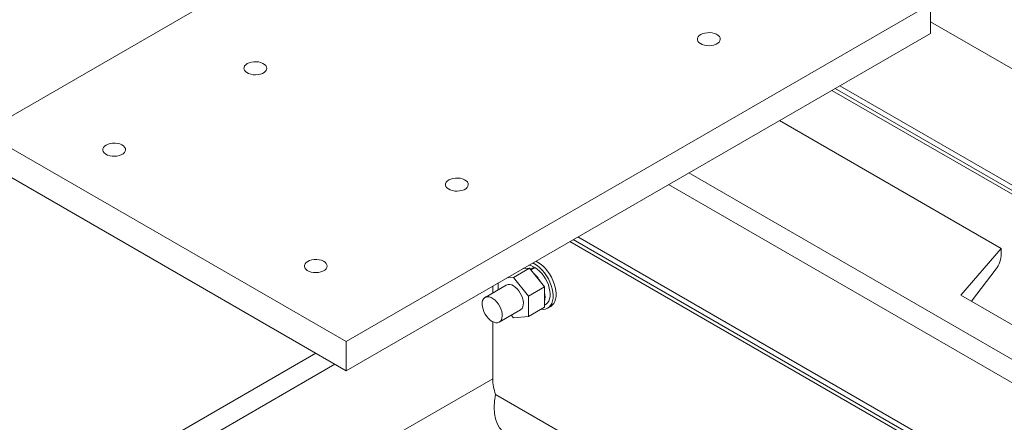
# Model space of a CAD drawing. Header units: millimetres. Extents: x 525 to 29324, y 175 to 20618.
# Tile 582 of 588: x 23702 to 24393, y 17004 to 17287. Entities that reach past the tile are written whole.
import ezdxf

# ---------------------------------------------------------------- set-up
doc = ezdxf.new("R2010")
doc.units = ezdxf.units.MM
doc.linetypes.add('SLD-Continua', pattern=[0])

msp = doc.modelspace()

# ---------------------------------------------------------------- linework, layer by layer
at = {"color": 7, "linetype": 'SLD-Continua', "lineweight": 18, "ltscale": 35}
for p, q in [((24086.3, 17444.55), (23676.18, 17207.85)), ((24086.3, 17444.55), (23676.18, 17207.85)), ((24086.3, 17444.55), (23676.18, 17207.85)), ((24086.3, 17444.55), (23676.18, 17207.85)), ((24086.3, 17444.55), (23676.18, 17207.85)), ((24086.3, 17444.55), (23676.18, 17207.85)), ((24086.3, 17444.55), (23676.18, 17207.85)), ((24086.3, 17444.55), (23676.18, 17207.85)), ((24086.3, 17444.55), (23676.18, 17207.85)), ((23930.74, 17060.94), (24340.86, 17297.64)), ((23930.74, 17060.94), (24340.86, 17297.64)), ((23930.74, 17060.94), (24340.86, 17297.64)), ((23930.74, 17060.94), (24340.86, 17297.64)), ((23930.74, 17060.94), (24340.86, 17297.64)), ((23930.74, 17060.94), (24340.86, 17297.64)), ((23930.74, 17060.94), (24340.86, 17297.64)), ((23930.74, 17060.94), (24340.86, 17297.64)), ((23930.74, 17060.94), (24340.86, 17297.64)), ((24340.86, 17297.64), (24340.86, 17277.22)), ((24340.86, 17297.64), (24340.86, 17277.22)), ((24340.86, 17297.64), (24340.86, 17277.22)), ((24340.86, 17297.64), (24340.86, 17277.22)), ((24340.86, 17297.64), (24340.86, 17277.22)), ((24340.86, 17297.64), (24340.86, 17277.22)), ((24340.86, 17297.64), (24340.86, 17277.22)), ((24340.86, 17297.64), (24340.86, 17277.22)), ((24340.86, 17297.64), (24340.86, 17277.22)), ((26373.78, 16112.09), (24340.86, 17285.38)), ((26373.78, 16112.09), (24340.86, 17285.38)), ((26373.78, 16112.09), (24340.86, 17285.38)), ((26373.78, 16112.09), (24340.86, 17285.38)), ((26373.78, 16112.09), (24340.86, 17285.38)), ((23930.74, 17040.52), (24340.86, 17277.22)), ((23930.74, 17040.52), (24340.86, 17277.22)), ((23930.74, 17040.52), (24340.86, 17277.22)), ((23930.74, 17040.52), (24340.86, 17277.22)), ((23930.74, 17040.52), (24340.86, 17277.22)), ((23930.74, 17040.52), (24340.86, 17277.22)), ((23930.74, 17040.52), (24340.86, 17277.22)), ((23930.74, 17040.52), (24340.86, 17277.22)), ((23930.74, 17040.52), (24340.86, 17277.22)), ((26303.07, 16071.28), (24277.22, 17240.49)), ((26303.07, 16071.28), (24277.22, 17240.49)), ((26303.07, 16071.28), (24277.22, 17240.49)), ((26303.07, 16071.28), (24277.22, 17240.49)), ((26303.07, 16071.28), (24277.22, 17240.49)), ((24271.61, 17237.25), (26297.46, 16068.04)), ((24271.61, 17237.25), (26297.46, 16068.04)), ((24271.61, 17237.25), (26297.46, 16068.04)), ((24271.61, 17237.25), (26297.46, 16068.04)), ((24271.61, 17237.25), (26297.46, 16068.04)), ((26299.81, 16069.4), (24273.95, 17238.61)), ((26299.81, 16069.4), (24273.95, 17238.61)), ((26299.81, 16069.4), (24273.95, 17238.61)), ((26299.81, 16069.4), (24273.95, 17238.61)), ((26299.81, 16069.4), (24273.95, 17238.61)), ((24390.36, 17126.22), (24234.79, 17216)), ((24390.36, 17126.22), (24234.79, 17216)), ((24390.36, 17126.22), (24234.79, 17216)), ((24390.36, 17126.22), (24234.79, 17216)), ((24390.36, 17126.22), (24234.79, 17216)), ((23676.18, 17207.85), (23930.74, 17060.94)), ((23676.18, 17207.85), (23930.74, 17060.94)), ((23676.18, 17207.85), (23930.74, 17060.94)), ((23676.18, 17207.85), (23930.74, 17060.94)), ((23676.18, 17207.85), (23930.74, 17060.94)), ((23676.18, 17207.85), (23930.74, 17060.94)), ((23676.18, 17207.85), (23930.74, 17060.94)), ((23676.18, 17207.85), (23930.74, 17060.94)), ((23676.18, 17207.85), (23930.74, 17060.94)), ((23676.18, 17187.44), (23930.74, 17040.52)), ((23676.18, 17187.44), (23930.74, 17040.52)), ((23676.18, 17187.44), (23930.74, 17040.52)), ((23676.18, 17187.44), (23930.74, 17040.52)), ((23676.18, 17187.44), (23930.74, 17040.52)), ((23676.18, 17187.44), (23930.74, 17040.52)), ((23676.18, 17187.44), (23930.74, 17040.52)), ((23676.18, 17187.44), (23930.74, 17040.52)), ((23676.18, 17187.44), (23930.74, 17040.52)), ((24171.15, 17179.28), (26197, 16010.06)), ((24171.15, 17179.28), (26197, 16010.06)), ((24171.15, 17179.28), (26197, 16010.06)), ((24171.15, 17179.28), (26197, 16010.06)), ((24171.15, 17179.28), (26197, 16010.06)), ((26182.86, 16001.9), (24157.01, 17171.11)), ((26182.86, 16001.9), (24157.01, 17171.11)), ((26182.86, 16001.9), (24157.01, 17171.11)), ((26182.86, 16001.9), (24157.01, 17171.11)), ((26182.86, 16001.9), (24157.01, 17171.11)), ((26182.86, 16001.9), (24157.01, 17171.11)), ((26182.86, 16001.9), (24157.01, 17171.11)), ((26182.86, 16001.9), (24157.01, 17171.11)), ((26182.86, 16001.9), (24157.01, 17171.11)), ((24087.76, 17131.15), (24508.49, 16888.32)), ((24087.76, 17131.15), (24508.49, 16888.32)), ((24087.76, 17131.15), (24508.49, 16888.32)), ((24087.76, 17131.15), (24508.49, 16888.32)), ((24087.76, 17131.15), (24508.49, 16888.32)), ((24087.76, 17131.15), (24508.49, 16888.32)), ((24087.76, 17131.15), (24508.49, 16888.32)), ((24087.76, 17131.15), (24508.49, 16888.32)), ((24087.76, 17131.15), (24508.49, 16888.32)), ((24090.11, 17132.5), (24510.84, 16889.68)), ((24090.11, 17132.5), (24510.84, 16889.68)), ((24090.11, 17132.5), (24510.84, 16889.68)), ((24090.11, 17132.5), (24510.84, 16889.68)), ((24090.11, 17132.5), (24510.84, 16889.68)), ((24090.11, 17132.5), (24510.84, 16889.68)), ((24090.11, 17132.5), (24510.84, 16889.68)), ((24090.11, 17132.5), (24510.84, 16889.68)), ((24090.11, 17132.5), (24510.84, 16889.68)), ((24093.37, 17134.38), (26119.22, 15965.17)), ((24093.37, 17134.38), (26119.22, 15965.17)), ((24093.37, 17134.38), (26119.22, 15965.17)), ((24093.37, 17134.38), (26119.22, 15965.17)), ((24093.37, 17134.38), (26119.22, 15965.17)), ((24093.37, 17134.38), (26119.22, 15965.17)), ((24093.37, 17134.38), (26119.22, 15965.17)), ((24093.37, 17134.38), (26119.22, 15965.17)), ((24093.37, 17134.38), (26119.22, 15965.17)), ((24390.36, 17126.22), (24362.07, 17093.57)), ((24390.36, 17126.22), (24362.07, 17093.57)), ((24390.36, 17126.22), (24362.07, 17093.57)), ((24390.36, 17126.22), (24362.07, 17093.57)), ((24390.36, 17126.22), (24362.07, 17093.57)), ((24390.36, 17122.45), (24390.36, 17126.22)), ((24390.36, 17122.45), (24390.36, 17126.22)), ((24390.36, 17122.45), (24390.36, 17126.22)), ((24390.36, 17122.45), (24390.36, 17126.22)), ((24390.36, 17122.45), (24390.36, 17126.22)), ((24059.43, 17112.55), (24048.12, 17106.02)), ((24059.43, 17112.55), (24048.12, 17106.02)), ((24059.43, 17112.55), (24048.12, 17106.02)), ((24054.83, 17112.14), (24059.43, 17112.55)), ((24054.83, 17112.14), (24059.43, 17112.55)), ((24054.83, 17112.14), (24059.43, 17112.55)), ((24059.43, 17112.55), (24070.04, 17099.36)), ((24059.43, 17112.55), (24070.04, 17099.36)), ((24059.43, 17112.55), (24070.04, 17099.36)), ((24062.68, 17113.26), (24060.07, 17111.75)), ((24062.68, 17113.26), (24060.07, 17111.75)), ((24062.68, 17113.26), (24060.07, 17111.75)), ((24063.25, 17112.94), (24060.43, 17111.31)), ((24063.25, 17112.94), (24060.43, 17111.31)), ((24063.25, 17112.94), (24060.43, 17111.31)), ((24062.68, 17113.26), (24062.68, 17112.61)), ((24062.68, 17113.26), (24062.68, 17112.61)), ((24062.68, 17113.26), (24062.68, 17112.61)), ((24369.41, 17089.34), (24386.89, 17111.94)), ((24369.41, 17089.34), (24386.89, 17111.94)), ((24369.41, 17089.34), (24386.89, 17111.94)), ((24369.41, 17089.34), (24386.89, 17111.94)), ((24369.41, 17089.34), (24386.89, 17111.94)), ((24043.51, 17105.61), (24048.12, 17106.02)), ((24043.51, 17105.61), (24048.12, 17106.02)), ((24043.51, 17105.61), (24048.12, 17106.02)), ((24048.12, 17106.02), (24058.72, 17092.83)), ((24048.12, 17106.02), (24058.72, 17092.83)), ((24048.12, 17106.02), (24058.72, 17092.83)), ((24043.12, 17100.54), (24028.27, 17091.97)), ((24043.12, 17100.54), (24028.27, 17091.97)), ((24043.12, 17100.54), (24028.27, 17091.97)), ((24033.62, 17099.9), (24033.62, 17095.06)), ((24033.62, 17099.9), (24033.62, 17095.06)), ((24033.62, 17099.9), (24033.62, 17095.06)), ((24033.62, 17099.9), (24033.62, 17095.06)), ((24033.62, 17099.9), (24033.62, 17095.06)), ((24033.62, 17099.9), (24033.62, 17095.06)), ((24033.62, 17099.9), (24033.62, 17095.06)), ((24033.62, 17099.9), (24033.62, 17095.06)), ((24033.62, 17099.9), (24033.62, 17095.06)), ((24037.51, 17097.3), (24037.51, 17102.14)), ((24037.51, 17097.3), (24037.51, 17102.14)), ((24037.51, 17097.3), (24037.51, 17102.14)), ((24070.04, 17099.36), (24058.72, 17092.83)), ((24070.04, 17099.36), (24058.72, 17092.83)), ((24070.04, 17099.36), (24058.72, 17092.83)), ((24070.04, 17099.36), (24070.04, 17085.21)), ((24070.04, 17099.36), (24070.04, 17085.21)), ((24070.04, 17099.36), (24070.04, 17085.21)), ((24058.72, 17092.83), (24058.72, 17078.68)), ((24058.72, 17092.83), (24058.72, 17078.68)), ((24058.72, 17092.83), (24058.72, 17078.68)), ((24362.07, 17093.57), (24581.28, 16967.06)), ((24362.07, 17093.57), (24581.28, 16967.06)), ((24362.07, 17093.57), (24581.28, 16967.06)), ((24362.07, 17093.57), (24581.28, 16967.06)), ((24362.07, 17093.57), (24581.28, 16967.06)), ((24038.27, 17074.64), (24053.12, 17083.21)), ((24038.27, 17074.64), (24053.12, 17083.21)), ((24038.27, 17074.64), (24053.12, 17083.21)), ((24070.04, 17085.21), (24058.72, 17078.68)), ((24070.04, 17085.21), (24058.72, 17078.68)), ((24070.04, 17085.21), (24058.72, 17078.68)), ((24070.04, 17086.63), (24070.71, 17087.02)), ((24070.04, 17086.63), (24070.71, 17087.02)), ((24070.04, 17086.63), (24070.71, 17087.02)), ((24072.21, 17084.42), (24074.33, 17085.65)), ((24072.21, 17084.42), (24074.33, 17085.65)), ((24072.21, 17084.42), (24074.33, 17085.65)), ((24033.62, 17074.95), (24033.62, 17034.9)), ((24033.62, 17074.95), (24033.62, 17034.9)), ((24033.62, 17074.95), (24033.62, 17034.9)), ((24033.62, 17074.95), (24033.62, 17034.9)), ((24033.62, 17074.95), (24033.62, 17034.9)), ((24033.62, 17074.95), (24033.62, 17034.9)), ((24033.62, 17074.95), (24033.62, 17034.9)), ((24033.62, 17074.95), (24033.62, 17034.9)), ((24033.62, 17074.95), (24033.62, 17034.9)), ((24048.12, 17077.73), (24046.69, 17079.51)), ((24048.12, 17077.73), (24046.69, 17079.51)), ((24048.12, 17077.73), (24046.69, 17079.51)), ((24058.72, 17078.68), (24048.12, 17077.73)), ((24058.72, 17078.68), (24048.12, 17077.73)), ((24058.72, 17078.68), (24048.12, 17077.73)), ((23930.74, 17060.94), (23930.74, 17040.52)), ((23930.74, 17060.94), (23930.74, 17040.52)), ((23930.74, 17060.94), (23930.74, 17040.52)), ((23930.74, 17060.94), (23930.74, 17040.52)), ((23930.74, 17060.94), (23930.74, 17040.52)), ((23930.74, 17060.94), (23930.74, 17040.52)), ((23930.74, 17060.94), (23930.74, 17040.52)), ((23930.74, 17060.94), (23930.74, 17040.52)), ((23930.74, 17060.94), (23930.74, 17040.52)), ((23541.83, 16840.55), (23909.52, 17052.76)), ((23541.83, 16840.55), (23909.52, 17052.76)), ((23541.83, 16840.55), (23909.52, 17052.76)), ((23541.83, 16840.55), (23909.52, 17052.76)), ((23541.83, 16840.55), (23909.52, 17052.76)), ((23541.83, 16840.55), (23909.52, 17052.76)), ((23541.83, 16840.55), (23909.52, 17052.76)), ((23541.83, 16840.55), (23909.52, 17052.76)), ((23541.83, 16840.55), (23909.52, 17052.76)), ((23555.27, 16832.79), (23922.97, 17045.01)), ((23555.27, 16832.79), (23922.97, 17045.01)), ((23555.27, 16832.79), (23922.97, 17045.01)), ((23555.27, 16832.79), (23922.97, 17045.01)), ((23555.27, 16832.79), (23922.97, 17045.01)), ((23555.27, 16832.79), (23922.97, 17045.01)), ((23555.27, 16832.79), (23922.97, 17045.01)), ((23555.27, 16832.79), (23922.97, 17045.01)), ((23555.27, 16832.79), (23922.97, 17045.01)), ((23619.35, 16795.81), (24033.62, 17034.9)), ((23619.35, 16795.81), (24033.62, 17034.9)), ((23619.35, 16795.81), (24033.62, 17034.9)), ((23619.35, 16795.81), (24033.62, 17034.9)), ((23619.35, 16795.81), (24033.62, 17034.9)), ((23619.35, 16795.81), (24033.62, 17034.9)), ((23619.35, 16795.81), (24033.62, 17034.9)), ((23619.35, 16795.81), (24033.62, 17034.9)), ((23619.35, 16795.81), (24033.62, 17034.9)), ((24035.62, 17023.92), (24389.53, 16819.67)), ((24035.62, 17023.92), (24389.53, 16819.67)), ((24035.62, 17023.92), (24389.53, 16819.67)), ((24035.62, 17023.92), (24389.53, 16819.67)), ((24035.62, 17023.92), (24389.53, 16819.67)), ((24035.62, 17023.92), (24389.53, 16819.67)), ((24035.62, 17023.92), (24389.53, 16819.67)), ((24035.62, 17023.92), (24389.53, 16819.67)), ((24035.62, 17023.92), (24389.53, 16819.67))]:
    msp.add_line(p, q, dxfattribs=at)
at = {"color": 7, "linetype": 'SLD-Continua', "lineweight": 18, "ltscale": 35, "flags": 128}
for points in [[(24179.64, 17276.41), (24178.55, 17275.64), (24177.79, 17274.74), (24177.37, 17273.77), (24177.32, 17272.78), (24177.65, 17271.79), (24178.33, 17270.88), (24179.34, 17270.07), (24180.63, 17269.4), (24182.13, 17268.91), (24183.79, 17268.62), (24185.51, 17268.53), (24187.23, 17268.67), (24188.85, 17269.01), (24190.31, 17269.55), (24191.53, 17270.26), (24192.46, 17271.1), (24193.06, 17272.04), (24193.29, 17273.02), (24193.15, 17274.02), (24192.64, 17274.97), (24191.79, 17275.84), (24190.64, 17276.59), (24189.23, 17277.17), (24187.64, 17277.56), (24185.94, 17277.75), (24184.22, 17277.72), (24182.54, 17277.48), (24180.99, 17277.04), (24179.64, 17276.41)], [(24179.64, 17276.41), (24178.55, 17275.64), (24177.79, 17274.74), (24177.37, 17273.77), (24177.32, 17272.78), (24177.65, 17271.79), (24178.33, 17270.88), (24179.34, 17270.07), (24180.63, 17269.4), (24182.13, 17268.91), (24183.79, 17268.62), (24185.51, 17268.53), (24187.23, 17268.67), (24188.85, 17269.01), (24190.31, 17269.55), (24191.53, 17270.26), (24192.46, 17271.1), (24193.06, 17272.04), (24193.29, 17273.02), (24193.15, 17274.02), (24192.64, 17274.97), (24191.79, 17275.84), (24190.64, 17276.59), (24189.23, 17277.17), (24187.64, 17277.56), (24185.94, 17277.75), (24184.22, 17277.72), (24182.54, 17277.48), (24180.99, 17277.04), (24179.64, 17276.41)], [(24179.64, 17276.41), (24178.55, 17275.64), (24177.79, 17274.74), (24177.37, 17273.77), (24177.32, 17272.78), (24177.65, 17271.79), (24178.33, 17270.88), (24179.34, 17270.07), (24180.63, 17269.4), (24182.13, 17268.91), (24183.79, 17268.62), (24185.51, 17268.53), (24187.23, 17268.67), (24188.85, 17269.01), (24190.31, 17269.55), (24191.53, 17270.26), (24192.46, 17271.1), (24193.06, 17272.04), (24193.29, 17273.02), (24193.15, 17274.02), (24192.64, 17274.97), (24191.79, 17275.84), (24190.64, 17276.59), (24189.23, 17277.17), (24187.64, 17277.56), (24185.94, 17277.75), (24184.22, 17277.72), (24182.54, 17277.48), (24180.99, 17277.04), (24179.64, 17276.41)], [(24179.64, 17276.41), (24178.55, 17275.64), (24177.79, 17274.74), (24177.37, 17273.77), (24177.32, 17272.78), (24177.65, 17271.79), (24178.33, 17270.88), (24179.34, 17270.07), (24180.63, 17269.4), (24182.13, 17268.91), (24183.79, 17268.62), (24185.51, 17268.53), (24187.23, 17268.67), (24188.85, 17269.01), (24190.31, 17269.55), (24191.53, 17270.26), (24192.46, 17271.1), (24193.06, 17272.04), (24193.29, 17273.02), (24193.15, 17274.02), (24192.64, 17274.97), (24191.79, 17275.84), (24190.64, 17276.59), (24189.23, 17277.17), (24187.64, 17277.56), (24185.94, 17277.75), (24184.22, 17277.72), (24182.54, 17277.48), (24180.99, 17277.04), (24179.64, 17276.41)], [(24179.64, 17276.41), (24178.55, 17275.64), (24177.79, 17274.74), (24177.37, 17273.77), (24177.32, 17272.78), (24177.65, 17271.79), (24178.33, 17270.88), (24179.34, 17270.07), (24180.63, 17269.4), (24182.13, 17268.91), (24183.79, 17268.62), (24185.51, 17268.53), (24187.23, 17268.67), (24188.85, 17269.01), (24190.31, 17269.55), (24191.53, 17270.26), (24192.46, 17271.1), (24193.06, 17272.04), (24193.29, 17273.02), (24193.15, 17274.02), (24192.64, 17274.97), (24191.79, 17275.84), (24190.64, 17276.59), (24189.23, 17277.17), (24187.64, 17277.56), (24185.94, 17277.75), (24184.22, 17277.72), (24182.54, 17277.48), (24180.99, 17277.04), (24179.64, 17276.41)], [(24179.64, 17276.41), (24178.55, 17275.64), (24177.79, 17274.74), (24177.37, 17273.77), (24177.32, 17272.78), (24177.65, 17271.79), (24178.33, 17270.88), (24179.34, 17270.07), (24180.63, 17269.4), (24182.13, 17268.91), (24183.79, 17268.62), (24185.51, 17268.53), (24187.23, 17268.67), (24188.85, 17269.01), (24190.31, 17269.55), (24191.53, 17270.26), (24192.46, 17271.1), (24193.06, 17272.04), (24193.29, 17273.02), (24193.15, 17274.02), (24192.64, 17274.97), (24191.79, 17275.84), (24190.64, 17276.59), (24189.23, 17277.17), (24187.64, 17277.56), (24185.94, 17277.75), (24184.22, 17277.72), (24182.54, 17277.48), (24180.99, 17277.04), (24179.64, 17276.41)], [(24179.64, 17276.41), (24178.55, 17275.64), (24177.79, 17274.74), (24177.37, 17273.77), (24177.32, 17272.78), (24177.65, 17271.79), (24178.33, 17270.88), (24179.34, 17270.07), (24180.63, 17269.4), (24182.13, 17268.91), (24183.79, 17268.62), (24185.51, 17268.53), (24187.23, 17268.67), (24188.85, 17269.01), (24190.31, 17269.55), (24191.53, 17270.26), (24192.46, 17271.1), (24193.06, 17272.04), (24193.29, 17273.02), (24193.15, 17274.02), (24192.64, 17274.97), (24191.79, 17275.84), (24190.64, 17276.59), (24189.23, 17277.17), (24187.64, 17277.56), (24185.94, 17277.75), (24184.22, 17277.72), (24182.54, 17277.48), (24180.99, 17277.04), (24179.64, 17276.41)], [(24179.64, 17276.41), (24178.55, 17275.64), (24177.79, 17274.74), (24177.37, 17273.77), (24177.32, 17272.78), (24177.65, 17271.79), (24178.33, 17270.88), (24179.34, 17270.07), (24180.63, 17269.4), (24182.13, 17268.91), (24183.79, 17268.62), (24185.51, 17268.53), (24187.23, 17268.67), (24188.85, 17269.01), (24190.31, 17269.55), (24191.53, 17270.26), (24192.46, 17271.1), (24193.06, 17272.04), (24193.29, 17273.02), (24193.15, 17274.02), (24192.64, 17274.97), (24191.79, 17275.84), (24190.64, 17276.59), (24189.23, 17277.17), (24187.64, 17277.56), (24185.94, 17277.75), (24184.22, 17277.72), (24182.54, 17277.48), (24180.99, 17277.04), (24179.64, 17276.41)], [(24179.64, 17276.41), (24178.55, 17275.64), (24177.79, 17274.74), (24177.37, 17273.77), (24177.32, 17272.78), (24177.65, 17271.79), (24178.33, 17270.88), (24179.34, 17270.07), (24180.63, 17269.4), (24182.13, 17268.91), (24183.79, 17268.62), (24185.51, 17268.53), (24187.23, 17268.67), (24188.85, 17269.01), (24190.31, 17269.55), (24191.53, 17270.26), (24192.46, 17271.1), (24193.06, 17272.04), (24193.29, 17273.02), (24193.15, 17274.02), (24192.64, 17274.97), (24191.79, 17275.84), (24190.64, 17276.59), (24189.23, 17277.17), (24187.64, 17277.56), (24185.94, 17277.75), (24184.22, 17277.72), (24182.54, 17277.48), (24180.99, 17277.04), (24179.64, 17276.41)], [(23861.44, 17256.01), (23860.36, 17255.23), (23859.59, 17254.34), (23859.17, 17253.37), (23859.12, 17252.37), (23859.45, 17251.39), (23860.13, 17250.47), (23861.14, 17249.66), (23862.43, 17248.99), (23863.94, 17248.5), (23865.59, 17248.21), (23867.31, 17248.13), (23869.03, 17248.26), (23870.65, 17248.61), (23872.11, 17249.15), (23873.33, 17249.85), (23874.26, 17250.69), (23874.86, 17251.63), (23875.09, 17252.62), (23874.95, 17253.61), (23874.45, 17254.57), (23873.59, 17255.44), (23872.44, 17256.18), (23871.03, 17256.76), (23869.45, 17257.16), (23867.75, 17257.35), (23866.02, 17257.32), (23864.34, 17257.08), (23862.79, 17256.64), (23861.44, 17256.01)], [(23861.44, 17256.01), (23860.36, 17255.23), (23859.59, 17254.34), (23859.17, 17253.37), (23859.12, 17252.37), (23859.45, 17251.39), (23860.13, 17250.47), (23861.14, 17249.66), (23862.43, 17248.99), (23863.94, 17248.5), (23865.59, 17248.21), (23867.31, 17248.13), (23869.03, 17248.26), (23870.65, 17248.61), (23872.11, 17249.15), (23873.33, 17249.85), (23874.26, 17250.69), (23874.86, 17251.63), (23875.09, 17252.62), (23874.95, 17253.61), (23874.45, 17254.57), (23873.59, 17255.44), (23872.44, 17256.18), (23871.03, 17256.76), (23869.45, 17257.16), (23867.75, 17257.35), (23866.02, 17257.32), (23864.34, 17257.08), (23862.79, 17256.64), (23861.44, 17256.01)], [(23861.44, 17256.01), (23860.36, 17255.23), (23859.59, 17254.34), (23859.17, 17253.37), (23859.12, 17252.37), (23859.45, 17251.39), (23860.13, 17250.47), (23861.14, 17249.66), (23862.43, 17248.99), (23863.94, 17248.5), (23865.59, 17248.21), (23867.31, 17248.13), (23869.03, 17248.26), (23870.65, 17248.61), (23872.11, 17249.15), (23873.33, 17249.85), (23874.26, 17250.69), (23874.86, 17251.63), (23875.09, 17252.62), (23874.95, 17253.61), (23874.45, 17254.57), (23873.59, 17255.44), (23872.44, 17256.18), (23871.03, 17256.76), (23869.45, 17257.16), (23867.75, 17257.35), (23866.02, 17257.32), (23864.34, 17257.08), (23862.79, 17256.64), (23861.44, 17256.01)], [(23861.44, 17256.01), (23860.36, 17255.23), (23859.59, 17254.34), (23859.17, 17253.37), (23859.12, 17252.37), (23859.45, 17251.39), (23860.13, 17250.47), (23861.14, 17249.66), (23862.43, 17248.99), (23863.94, 17248.5), (23865.59, 17248.21), (23867.31, 17248.13), (23869.03, 17248.26), (23870.65, 17248.61), (23872.11, 17249.15), (23873.33, 17249.85), (23874.26, 17250.69), (23874.86, 17251.63), (23875.09, 17252.62), (23874.95, 17253.61), (23874.45, 17254.57), (23873.59, 17255.44), (23872.44, 17256.18), (23871.03, 17256.76), (23869.45, 17257.16), (23867.75, 17257.35), (23866.02, 17257.32), (23864.34, 17257.08), (23862.79, 17256.64), (23861.44, 17256.01)], [(23861.44, 17256.01), (23860.36, 17255.23), (23859.59, 17254.34), (23859.17, 17253.37), (23859.12, 17252.37), (23859.45, 17251.39), (23860.13, 17250.47), (23861.14, 17249.66), (23862.43, 17248.99), (23863.94, 17248.5), (23865.59, 17248.21), (23867.31, 17248.13), (23869.03, 17248.26), (23870.65, 17248.61), (23872.11, 17249.15), (23873.33, 17249.85), (23874.26, 17250.69), (23874.86, 17251.63), (23875.09, 17252.62), (23874.95, 17253.61), (23874.45, 17254.57), (23873.59, 17255.44), (23872.44, 17256.18), (23871.03, 17256.76), (23869.45, 17257.16), (23867.75, 17257.35), (23866.02, 17257.32), (23864.34, 17257.08), (23862.79, 17256.64), (23861.44, 17256.01)], [(23861.44, 17256.01), (23860.36, 17255.23), (23859.59, 17254.34), (23859.17, 17253.37), (23859.12, 17252.37), (23859.45, 17251.39), (23860.13, 17250.47), (23861.14, 17249.66), (23862.43, 17248.99), (23863.94, 17248.5), (23865.59, 17248.21), (23867.31, 17248.13), (23869.03, 17248.26), (23870.65, 17248.61), (23872.11, 17249.15), (23873.33, 17249.85), (23874.26, 17250.69), (23874.86, 17251.63), (23875.09, 17252.62), (23874.95, 17253.61), (23874.45, 17254.57), (23873.59, 17255.44), (23872.44, 17256.18), (23871.03, 17256.76), (23869.45, 17257.16), (23867.75, 17257.35), (23866.02, 17257.32), (23864.34, 17257.08), (23862.79, 17256.64), (23861.44, 17256.01)], [(23861.44, 17256.01), (23860.36, 17255.23), (23859.59, 17254.34), (23859.17, 17253.37), (23859.12, 17252.37), (23859.45, 17251.39), (23860.13, 17250.47), (23861.14, 17249.66), (23862.43, 17248.99), (23863.94, 17248.5), (23865.59, 17248.21), (23867.31, 17248.13), (23869.03, 17248.26), (23870.65, 17248.61), (23872.11, 17249.15), (23873.33, 17249.85), (23874.26, 17250.69), (23874.86, 17251.63), (23875.09, 17252.62), (23874.95, 17253.61), (23874.45, 17254.57), (23873.59, 17255.44), (23872.44, 17256.18), (23871.03, 17256.76), (23869.45, 17257.16), (23867.75, 17257.35), (23866.02, 17257.32), (23864.34, 17257.08), (23862.79, 17256.64), (23861.44, 17256.01)], [(23861.44, 17256.01), (23860.36, 17255.23), (23859.59, 17254.34), (23859.17, 17253.37), (23859.12, 17252.37), (23859.45, 17251.39), (23860.13, 17250.47), (23861.14, 17249.66), (23862.43, 17248.99), (23863.94, 17248.5), (23865.59, 17248.21), (23867.31, 17248.13), (23869.03, 17248.26), (23870.65, 17248.61), (23872.11, 17249.15), (23873.33, 17249.85), (23874.26, 17250.69), (23874.86, 17251.63), (23875.09, 17252.62), (23874.95, 17253.61), (23874.45, 17254.57), (23873.59, 17255.44), (23872.44, 17256.18), (23871.03, 17256.76), (23869.45, 17257.16), (23867.75, 17257.35), (23866.02, 17257.32), (23864.34, 17257.08), (23862.79, 17256.64), (23861.44, 17256.01)], [(23861.44, 17256.01), (23860.36, 17255.23), (23859.59, 17254.34), (23859.17, 17253.37), (23859.12, 17252.37), (23859.45, 17251.39), (23860.13, 17250.47), (23861.14, 17249.66), (23862.43, 17248.99), (23863.94, 17248.5), (23865.59, 17248.21), (23867.31, 17248.13), (23869.03, 17248.26), (23870.65, 17248.61), (23872.11, 17249.15), (23873.33, 17249.85), (23874.26, 17250.69), (23874.86, 17251.63), (23875.09, 17252.62), (23874.95, 17253.61), (23874.45, 17254.57), (23873.59, 17255.44), (23872.44, 17256.18), (23871.03, 17256.76), (23869.45, 17257.16), (23867.75, 17257.35), (23866.02, 17257.32), (23864.34, 17257.08), (23862.79, 17256.64), (23861.44, 17256.01)], [(23762.45, 17198.88), (23761.36, 17198.1), (23760.59, 17197.2), (23760.18, 17196.23), (23760.13, 17195.24), (23760.45, 17194.26), (23761.14, 17193.34), (23762.15, 17192.53), (23763.44, 17191.86), (23764.94, 17191.37), (23766.59, 17191.08), (23768.32, 17190.99), (23770.03, 17191.13), (23771.66, 17191.47), (23773.11, 17192.01), (23774.34, 17192.72), (23775.27, 17193.56), (23775.87, 17194.5), (23776.1, 17195.49), (23775.96, 17196.48), (23775.45, 17197.43), (23774.6, 17198.3), (23773.44, 17199.05), (23772.04, 17199.63), (23770.45, 17200.02), (23768.75, 17200.21), (23767.02, 17200.19), (23765.34, 17199.94), (23763.79, 17199.5), (23762.45, 17198.88)], [(23762.45, 17198.88), (23761.36, 17198.1), (23760.59, 17197.2), (23760.18, 17196.23), (23760.13, 17195.24), (23760.45, 17194.26), (23761.14, 17193.34), (23762.15, 17192.53), (23763.44, 17191.86), (23764.94, 17191.37), (23766.59, 17191.08), (23768.32, 17190.99), (23770.03, 17191.13), (23771.66, 17191.47), (23773.11, 17192.01), (23774.34, 17192.72), (23775.27, 17193.56), (23775.87, 17194.5), (23776.1, 17195.49), (23775.96, 17196.48), (23775.45, 17197.43), (23774.6, 17198.3), (23773.44, 17199.05), (23772.04, 17199.63), (23770.45, 17200.02), (23768.75, 17200.21), (23767.02, 17200.19), (23765.34, 17199.94), (23763.79, 17199.5), (23762.45, 17198.88)], [(23762.45, 17198.88), (23761.36, 17198.1), (23760.59, 17197.2), (23760.18, 17196.23), (23760.13, 17195.24), (23760.45, 17194.26), (23761.14, 17193.34), (23762.15, 17192.53), (23763.44, 17191.86), (23764.94, 17191.37), (23766.59, 17191.08), (23768.32, 17190.99), (23770.03, 17191.13), (23771.66, 17191.47), (23773.11, 17192.01), (23774.34, 17192.72), (23775.27, 17193.56), (23775.87, 17194.5), (23776.1, 17195.49), (23775.96, 17196.48), (23775.45, 17197.43), (23774.6, 17198.3), (23773.44, 17199.05), (23772.04, 17199.63), (23770.45, 17200.02), (23768.75, 17200.21), (23767.02, 17200.19), (23765.34, 17199.94), (23763.79, 17199.5), (23762.45, 17198.88)], [(23762.45, 17198.88), (23761.36, 17198.1), (23760.59, 17197.2), (23760.18, 17196.23), (23760.13, 17195.24), (23760.45, 17194.26), (23761.14, 17193.34), (23762.15, 17192.53), (23763.44, 17191.86), (23764.94, 17191.37), (23766.59, 17191.08), (23768.32, 17190.99), (23770.03, 17191.13), (23771.66, 17191.47), (23773.11, 17192.01), (23774.34, 17192.72), (23775.27, 17193.56), (23775.87, 17194.5), (23776.1, 17195.49), (23775.96, 17196.48), (23775.45, 17197.43), (23774.6, 17198.3), (23773.44, 17199.05), (23772.04, 17199.63), (23770.45, 17200.02), (23768.75, 17200.21), (23767.02, 17200.19), (23765.34, 17199.94), (23763.79, 17199.5), (23762.45, 17198.88)], [(23762.45, 17198.88), (23761.36, 17198.1), (23760.59, 17197.2), (23760.18, 17196.23), (23760.13, 17195.24), (23760.45, 17194.26), (23761.14, 17193.34), (23762.15, 17192.53), (23763.44, 17191.86), (23764.94, 17191.37), (23766.59, 17191.08), (23768.32, 17190.99), (23770.03, 17191.13), (23771.66, 17191.47), (23773.11, 17192.01), (23774.34, 17192.72), (23775.27, 17193.56), (23775.87, 17194.5), (23776.1, 17195.49), (23775.96, 17196.48), (23775.45, 17197.43), (23774.6, 17198.3), (23773.44, 17199.05), (23772.04, 17199.63), (23770.45, 17200.02), (23768.75, 17200.21), (23767.02, 17200.19), (23765.34, 17199.94), (23763.79, 17199.5), (23762.45, 17198.88)], [(23762.45, 17198.88), (23761.36, 17198.1), (23760.59, 17197.2), (23760.18, 17196.23), (23760.13, 17195.24), (23760.45, 17194.26), (23761.14, 17193.34), (23762.15, 17192.53), (23763.44, 17191.86), (23764.94, 17191.37), (23766.59, 17191.08), (23768.32, 17190.99), (23770.03, 17191.13), (23771.66, 17191.47), (23773.11, 17192.01), (23774.34, 17192.72), (23775.27, 17193.56), (23775.87, 17194.5), (23776.1, 17195.49), (23775.96, 17196.48), (23775.45, 17197.43), (23774.6, 17198.3), (23773.44, 17199.05), (23772.04, 17199.63), (23770.45, 17200.02), (23768.75, 17200.21), (23767.02, 17200.19), (23765.34, 17199.94), (23763.79, 17199.5), (23762.45, 17198.88)], [(23762.45, 17198.88), (23761.36, 17198.1), (23760.59, 17197.2), (23760.18, 17196.23), (23760.13, 17195.24), (23760.45, 17194.26), (23761.14, 17193.34), (23762.15, 17192.53), (23763.44, 17191.86), (23764.94, 17191.37), (23766.59, 17191.08), (23768.32, 17190.99), (23770.03, 17191.13), (23771.66, 17191.47), (23773.11, 17192.01), (23774.34, 17192.72), (23775.27, 17193.56), (23775.87, 17194.5), (23776.1, 17195.49), (23775.96, 17196.48), (23775.45, 17197.43), (23774.6, 17198.3), (23773.44, 17199.05), (23772.04, 17199.63), (23770.45, 17200.02), (23768.75, 17200.21), (23767.02, 17200.19), (23765.34, 17199.94), (23763.79, 17199.5), (23762.45, 17198.88)], [(23762.45, 17198.88), (23761.36, 17198.1), (23760.59, 17197.2), (23760.18, 17196.23), (23760.13, 17195.24), (23760.45, 17194.26), (23761.14, 17193.34), (23762.15, 17192.53), (23763.44, 17191.86), (23764.94, 17191.37), (23766.59, 17191.08), (23768.32, 17190.99), (23770.03, 17191.13), (23771.66, 17191.47), (23773.11, 17192.01), (23774.34, 17192.72), (23775.27, 17193.56), (23775.87, 17194.5), (23776.1, 17195.49), (23775.96, 17196.48), (23775.45, 17197.43), (23774.6, 17198.3), (23773.44, 17199.05), (23772.04, 17199.63), (23770.45, 17200.02), (23768.75, 17200.21), (23767.02, 17200.19), (23765.34, 17199.94), (23763.79, 17199.5), (23762.45, 17198.88)], [(23762.45, 17198.88), (23761.36, 17198.1), (23760.59, 17197.2), (23760.18, 17196.23), (23760.13, 17195.24), (23760.45, 17194.26), (23761.14, 17193.34), (23762.15, 17192.53), (23763.44, 17191.86), (23764.94, 17191.37), (23766.59, 17191.08), (23768.32, 17190.99), (23770.03, 17191.13), (23771.66, 17191.47), (23773.11, 17192.01), (23774.34, 17192.72), (23775.27, 17193.56), (23775.87, 17194.5), (23776.1, 17195.49), (23775.96, 17196.48), (23775.45, 17197.43), (23774.6, 17198.3), (23773.44, 17199.05), (23772.04, 17199.63), (23770.45, 17200.02), (23768.75, 17200.21), (23767.02, 17200.19), (23765.34, 17199.94), (23763.79, 17199.5), (23762.45, 17198.88)], [(24002.86, 17174.39), (24001.78, 17173.61), (24001.01, 17172.72), (24000.59, 17171.75), (24000.55, 17170.75), (24000.87, 17169.77), (24001.55, 17168.85), (24002.56, 17168.04), (24003.85, 17167.37), (24005.36, 17166.88), (24007.01, 17166.59), (24008.74, 17166.51), (24010.45, 17166.64), (24012.07, 17166.99), (24013.53, 17167.53), (24014.75, 17168.23), (24015.69, 17169.07), (24016.28, 17170.01), (24016.52, 17171), (24016.38, 17171.99), (24015.87, 17172.95), (24015.02, 17173.82), (24013.86, 17174.56), (24012.46, 17175.14), (24010.87, 17175.54), (24009.17, 17175.73), (24007.44, 17175.7), (24005.76, 17175.46), (24004.21, 17175.01), (24002.86, 17174.39)], [(24002.86, 17174.39), (24001.78, 17173.61), (24001.01, 17172.72), (24000.59, 17171.75), (24000.55, 17170.75), (24000.87, 17169.77), (24001.55, 17168.85), (24002.56, 17168.04), (24003.85, 17167.37), (24005.36, 17166.88), (24007.01, 17166.59), (24008.74, 17166.51), (24010.45, 17166.64), (24012.07, 17166.99), (24013.53, 17167.53), (24014.75, 17168.23), (24015.69, 17169.07), (24016.28, 17170.01), (24016.52, 17171), (24016.38, 17171.99), (24015.87, 17172.95), (24015.02, 17173.82), (24013.86, 17174.56), (24012.46, 17175.14), (24010.87, 17175.54), (24009.17, 17175.73), (24007.44, 17175.7), (24005.76, 17175.46), (24004.21, 17175.01), (24002.86, 17174.39)], [(24002.86, 17174.39), (24001.78, 17173.61), (24001.01, 17172.72), (24000.59, 17171.75), (24000.55, 17170.75), (24000.87, 17169.77), (24001.55, 17168.85), (24002.56, 17168.04), (24003.85, 17167.37), (24005.36, 17166.88), (24007.01, 17166.59), (24008.74, 17166.51), (24010.45, 17166.64), (24012.07, 17166.99), (24013.53, 17167.53), (24014.75, 17168.23), (24015.69, 17169.07), (24016.28, 17170.01), (24016.52, 17171), (24016.38, 17171.99), (24015.87, 17172.95), (24015.02, 17173.82), (24013.86, 17174.56), (24012.46, 17175.14), (24010.87, 17175.54), (24009.17, 17175.73), (24007.44, 17175.7), (24005.76, 17175.46), (24004.21, 17175.01), (24002.86, 17174.39)], [(24002.86, 17174.39), (24001.78, 17173.61), (24001.01, 17172.72), (24000.59, 17171.75), (24000.55, 17170.75), (24000.87, 17169.77), (24001.55, 17168.85), (24002.56, 17168.04), (24003.85, 17167.37), (24005.36, 17166.88), (24007.01, 17166.59), (24008.74, 17166.51), (24010.45, 17166.64), (24012.07, 17166.99), (24013.53, 17167.53), (24014.75, 17168.23), (24015.69, 17169.07), (24016.28, 17170.01), (24016.52, 17171), (24016.38, 17171.99), (24015.87, 17172.95), (24015.02, 17173.82), (24013.86, 17174.56), (24012.46, 17175.14), (24010.87, 17175.54), (24009.17, 17175.73), (24007.44, 17175.7), (24005.76, 17175.46), (24004.21, 17175.01), (24002.86, 17174.39)], [(24002.86, 17174.39), (24001.78, 17173.61), (24001.01, 17172.72), (24000.59, 17171.75), (24000.55, 17170.75), (24000.87, 17169.77), (24001.55, 17168.85), (24002.56, 17168.04), (24003.85, 17167.37), (24005.36, 17166.88), (24007.01, 17166.59), (24008.74, 17166.51), (24010.45, 17166.64), (24012.07, 17166.99), (24013.53, 17167.53), (24014.75, 17168.23), (24015.69, 17169.07), (24016.28, 17170.01), (24016.52, 17171), (24016.38, 17171.99), (24015.87, 17172.95), (24015.02, 17173.82), (24013.86, 17174.56), (24012.46, 17175.14), (24010.87, 17175.54), (24009.17, 17175.73), (24007.44, 17175.7), (24005.76, 17175.46), (24004.21, 17175.01), (24002.86, 17174.39)], [(24002.86, 17174.39), (24001.78, 17173.61), (24001.01, 17172.72), (24000.59, 17171.75), (24000.55, 17170.75), (24000.87, 17169.77), (24001.55, 17168.85), (24002.56, 17168.04), (24003.85, 17167.37), (24005.36, 17166.88), (24007.01, 17166.59), (24008.74, 17166.51), (24010.45, 17166.64), (24012.07, 17166.99), (24013.53, 17167.53), (24014.75, 17168.23), (24015.69, 17169.07), (24016.28, 17170.01), (24016.52, 17171), (24016.38, 17171.99), (24015.87, 17172.95), (24015.02, 17173.82), (24013.86, 17174.56), (24012.46, 17175.14), (24010.87, 17175.54), (24009.17, 17175.73), (24007.44, 17175.7), (24005.76, 17175.46), (24004.21, 17175.01), (24002.86, 17174.39)], [(24002.86, 17174.39), (24001.78, 17173.61), (24001.01, 17172.72), (24000.59, 17171.75), (24000.55, 17170.75), (24000.87, 17169.77), (24001.55, 17168.85), (24002.56, 17168.04), (24003.85, 17167.37), (24005.36, 17166.88), (24007.01, 17166.59), (24008.74, 17166.51), (24010.45, 17166.64), (24012.07, 17166.99), (24013.53, 17167.53), (24014.75, 17168.23), (24015.69, 17169.07), (24016.28, 17170.01), (24016.52, 17171), (24016.38, 17171.99), (24015.87, 17172.95), (24015.02, 17173.82), (24013.86, 17174.56), (24012.46, 17175.14), (24010.87, 17175.54), (24009.17, 17175.73), (24007.44, 17175.7), (24005.76, 17175.46), (24004.21, 17175.01), (24002.86, 17174.39)], [(24002.86, 17174.39), (24001.78, 17173.61), (24001.01, 17172.72), (24000.59, 17171.75), (24000.55, 17170.75), (24000.87, 17169.77), (24001.55, 17168.85), (24002.56, 17168.04), (24003.85, 17167.37), (24005.36, 17166.88), (24007.01, 17166.59), (24008.74, 17166.51), (24010.45, 17166.64), (24012.07, 17166.99), (24013.53, 17167.53), (24014.75, 17168.23), (24015.69, 17169.07), (24016.28, 17170.01), (24016.52, 17171), (24016.38, 17171.99), (24015.87, 17172.95), (24015.02, 17173.82), (24013.86, 17174.56), (24012.46, 17175.14), (24010.87, 17175.54), (24009.17, 17175.73), (24007.44, 17175.7), (24005.76, 17175.46), (24004.21, 17175.01), (24002.86, 17174.39)], [(24002.86, 17174.39), (24001.78, 17173.61), (24001.01, 17172.72), (24000.59, 17171.75), (24000.55, 17170.75), (24000.87, 17169.77), (24001.55, 17168.85), (24002.56, 17168.04), (24003.85, 17167.37), (24005.36, 17166.88), (24007.01, 17166.59), (24008.74, 17166.51), (24010.45, 17166.64), (24012.07, 17166.99), (24013.53, 17167.53), (24014.75, 17168.23), (24015.69, 17169.07), (24016.28, 17170.01), (24016.52, 17171), (24016.38, 17171.99), (24015.87, 17172.95), (24015.02, 17173.82), (24013.86, 17174.56), (24012.46, 17175.14), (24010.87, 17175.54), (24009.17, 17175.73), (24007.44, 17175.7), (24005.76, 17175.46), (24004.21, 17175.01), (24002.86, 17174.39)], [(23903.87, 17117.25), (23902.78, 17116.48), (23902.01, 17115.58), (23901.6, 17114.61), (23901.55, 17113.61), (23901.88, 17112.63), (23902.56, 17111.72), (23903.57, 17110.91), (23904.86, 17110.24), (23906.36, 17109.75), (23908.02, 17109.46), (23909.74, 17109.37), (23911.45, 17109.51), (23913.08, 17109.85), (23914.54, 17110.39), (23915.76, 17111.1), (23916.69, 17111.94), (23917.29, 17112.88), (23917.52, 17113.86), (23917.38, 17114.86), (23916.87, 17115.81), (23916.02, 17116.68), (23914.87, 17117.43), (23913.46, 17118.01), (23911.87, 17118.4), (23910.17, 17118.59), (23908.44, 17118.56), (23906.77, 17118.32), (23905.22, 17117.88), (23903.87, 17117.25)], [(23903.87, 17117.25), (23902.78, 17116.48), (23902.01, 17115.58), (23901.6, 17114.61), (23901.55, 17113.61), (23901.88, 17112.63), (23902.56, 17111.72), (23903.57, 17110.91), (23904.86, 17110.24), (23906.36, 17109.75), (23908.02, 17109.46), (23909.74, 17109.37), (23911.45, 17109.51), (23913.08, 17109.85), (23914.54, 17110.39), (23915.76, 17111.1), (23916.69, 17111.94), (23917.29, 17112.88), (23917.52, 17113.86), (23917.38, 17114.86), (23916.87, 17115.81), (23916.02, 17116.68), (23914.87, 17117.43), (23913.46, 17118.01), (23911.87, 17118.4), (23910.17, 17118.59), (23908.44, 17118.56), (23906.77, 17118.32), (23905.22, 17117.88), (23903.87, 17117.25)], [(23903.87, 17117.25), (23902.78, 17116.48), (23902.01, 17115.58), (23901.6, 17114.61), (23901.55, 17113.61), (23901.88, 17112.63), (23902.56, 17111.72), (23903.57, 17110.91), (23904.86, 17110.24), (23906.36, 17109.75), (23908.02, 17109.46), (23909.74, 17109.37), (23911.45, 17109.51), (23913.08, 17109.85), (23914.54, 17110.39), (23915.76, 17111.1), (23916.69, 17111.94), (23917.29, 17112.88), (23917.52, 17113.86), (23917.38, 17114.86), (23916.87, 17115.81), (23916.02, 17116.68), (23914.87, 17117.43), (23913.46, 17118.01), (23911.87, 17118.4), (23910.17, 17118.59), (23908.44, 17118.56), (23906.77, 17118.32), (23905.22, 17117.88), (23903.87, 17117.25)], [(23903.87, 17117.25), (23902.78, 17116.48), (23902.01, 17115.58), (23901.6, 17114.61), (23901.55, 17113.61), (23901.88, 17112.63), (23902.56, 17111.72), (23903.57, 17110.91), (23904.86, 17110.24), (23906.36, 17109.75), (23908.02, 17109.46), (23909.74, 17109.37), (23911.45, 17109.51), (23913.08, 17109.85), (23914.54, 17110.39), (23915.76, 17111.1), (23916.69, 17111.94), (23917.29, 17112.88), (23917.52, 17113.86), (23917.38, 17114.86), (23916.87, 17115.81), (23916.02, 17116.68), (23914.87, 17117.43), (23913.46, 17118.01), (23911.87, 17118.4), (23910.17, 17118.59), (23908.44, 17118.56), (23906.77, 17118.32), (23905.22, 17117.88), (23903.87, 17117.25)], [(23903.87, 17117.25), (23902.78, 17116.48), (23902.01, 17115.58), (23901.6, 17114.61), (23901.55, 17113.61), (23901.88, 17112.63), (23902.56, 17111.72), (23903.57, 17110.91), (23904.86, 17110.24), (23906.36, 17109.75), (23908.02, 17109.46), (23909.74, 17109.37), (23911.45, 17109.51), (23913.08, 17109.85), (23914.54, 17110.39), (23915.76, 17111.1), (23916.69, 17111.94), (23917.29, 17112.88), (23917.52, 17113.86), (23917.38, 17114.86), (23916.87, 17115.81), (23916.02, 17116.68), (23914.87, 17117.43), (23913.46, 17118.01), (23911.87, 17118.4), (23910.17, 17118.59), (23908.44, 17118.56), (23906.77, 17118.32), (23905.22, 17117.88), (23903.87, 17117.25)], [(23903.87, 17117.25), (23902.78, 17116.48), (23902.01, 17115.58), (23901.6, 17114.61), (23901.55, 17113.61), (23901.88, 17112.63), (23902.56, 17111.72), (23903.57, 17110.91), (23904.86, 17110.24), (23906.36, 17109.75), (23908.02, 17109.46), (23909.74, 17109.37), (23911.45, 17109.51), (23913.08, 17109.85), (23914.54, 17110.39), (23915.76, 17111.1), (23916.69, 17111.94), (23917.29, 17112.88), (23917.52, 17113.86), (23917.38, 17114.86), (23916.87, 17115.81), (23916.02, 17116.68), (23914.87, 17117.43), (23913.46, 17118.01), (23911.87, 17118.4), (23910.17, 17118.59), (23908.44, 17118.56), (23906.77, 17118.32), (23905.22, 17117.88), (23903.87, 17117.25)], [(23903.87, 17117.25), (23902.78, 17116.48), (23902.01, 17115.58), (23901.6, 17114.61), (23901.55, 17113.61), (23901.88, 17112.63), (23902.56, 17111.72), (23903.57, 17110.91), (23904.86, 17110.24), (23906.36, 17109.75), (23908.02, 17109.46), (23909.74, 17109.37), (23911.45, 17109.51), (23913.08, 17109.85), (23914.54, 17110.39), (23915.76, 17111.1), (23916.69, 17111.94), (23917.29, 17112.88), (23917.52, 17113.86), (23917.38, 17114.86), (23916.87, 17115.81), (23916.02, 17116.68), (23914.87, 17117.43), (23913.46, 17118.01), (23911.87, 17118.4), (23910.17, 17118.59), (23908.44, 17118.56), (23906.77, 17118.32), (23905.22, 17117.88), (23903.87, 17117.25)], [(23903.87, 17117.25), (23902.78, 17116.48), (23902.01, 17115.58), (23901.6, 17114.61), (23901.55, 17113.61), (23901.88, 17112.63), (23902.56, 17111.72), (23903.57, 17110.91), (23904.86, 17110.24), (23906.36, 17109.75), (23908.02, 17109.46), (23909.74, 17109.37), (23911.45, 17109.51), (23913.08, 17109.85), (23914.54, 17110.39), (23915.76, 17111.1), (23916.69, 17111.94), (23917.29, 17112.88), (23917.52, 17113.86), (23917.38, 17114.86), (23916.87, 17115.81), (23916.02, 17116.68), (23914.87, 17117.43), (23913.46, 17118.01), (23911.87, 17118.4), (23910.17, 17118.59), (23908.44, 17118.56), (23906.77, 17118.32), (23905.22, 17117.88), (23903.87, 17117.25)], [(23903.87, 17117.25), (23902.78, 17116.48), (23902.01, 17115.58), (23901.6, 17114.61), (23901.55, 17113.61), (23901.88, 17112.63), (23902.56, 17111.72), (23903.57, 17110.91), (23904.86, 17110.24), (23906.36, 17109.75), (23908.02, 17109.46), (23909.74, 17109.37), (23911.45, 17109.51), (23913.08, 17109.85), (23914.54, 17110.39), (23915.76, 17111.1), (23916.69, 17111.94), (23917.29, 17112.88), (23917.52, 17113.86), (23917.38, 17114.86), (23916.87, 17115.81), (23916.02, 17116.68), (23914.87, 17117.43), (23913.46, 17118.01), (23911.87, 17118.4), (23910.17, 17118.59), (23908.44, 17118.56), (23906.77, 17118.32), (23905.22, 17117.88), (23903.87, 17117.25)], [(24061.8, 17116.16), (24062.97, 17115.55), (24064.79, 17114.36), (24066.57, 17112.89), (24068.29, 17111.18), (24069.9, 17109.26), (24071.37, 17107.17), (24072.69, 17104.94), (24073.81, 17102.64), (24074.72, 17100.28), (24075.41, 17097.93), (24075.85, 17095.63), (24076.04, 17093.43), (24075.98, 17091.36), (24075.66, 17089.47), (24075.09, 17087.79), (24074.29, 17086.35), (24073.27, 17085.2), (24072.05, 17084.33), (24070.66, 17083.79), (24069.11, 17083.56), (24067.44, 17083.67), (24067.38, 17083.68)], [(24061.8, 17116.16), (24062.97, 17115.55), (24064.79, 17114.36), (24066.57, 17112.89), (24068.29, 17111.18), (24069.9, 17109.26), (24071.37, 17107.17), (24072.69, 17104.94), (24073.81, 17102.64), (24074.72, 17100.28), (24075.41, 17097.93), (24075.85, 17095.63), (24076.04, 17093.43), (24075.98, 17091.36), (24075.66, 17089.47), (24075.09, 17087.79), (24074.29, 17086.35), (24073.27, 17085.2), (24072.05, 17084.33), (24070.66, 17083.79), (24069.11, 17083.56), (24067.44, 17083.67), (24067.38, 17083.68)], [(24061.8, 17116.16), (24062.97, 17115.55), (24064.79, 17114.36), (24066.57, 17112.89), (24068.29, 17111.18), (24069.9, 17109.26), (24071.37, 17107.17), (24072.69, 17104.94), (24073.81, 17102.64), (24074.72, 17100.28), (24075.41, 17097.93), (24075.85, 17095.63), (24076.04, 17093.43), (24075.98, 17091.36), (24075.66, 17089.47), (24075.09, 17087.79), (24074.29, 17086.35), (24073.27, 17085.2), (24072.05, 17084.33), (24070.66, 17083.79), (24069.11, 17083.56), (24067.44, 17083.67), (24067.38, 17083.68)], [(24063.93, 17117.39), (24065.09, 17116.78), (24066.91, 17115.58), (24068.69, 17114.11), (24070.41, 17112.4), (24072.02, 17110.48), (24073.5, 17108.39), (24074.81, 17106.17), (24075.93, 17103.86), (24076.84, 17101.51), (24077.53, 17099.16), (24077.97, 17096.86), (24078.16, 17094.65), (24078.1, 17092.58), (24077.78, 17090.69), (24077.22, 17089.01), (24076.42, 17087.58), (24075.4, 17086.42), (24074.33, 17085.65)], [(24063.93, 17117.39), (24065.09, 17116.78), (24066.91, 17115.58), (24068.69, 17114.11), (24070.41, 17112.4), (24072.02, 17110.48), (24073.5, 17108.39), (24074.81, 17106.17), (24075.93, 17103.86), (24076.84, 17101.51), (24077.53, 17099.16), (24077.97, 17096.86), (24078.16, 17094.65), (24078.1, 17092.58), (24077.78, 17090.69), (24077.22, 17089.01), (24076.42, 17087.58), (24075.4, 17086.42), (24074.33, 17085.65)], [(24063.93, 17117.39), (24065.09, 17116.78), (24066.91, 17115.58), (24068.69, 17114.11), (24070.41, 17112.4), (24072.02, 17110.48), (24073.5, 17108.39), (24074.81, 17106.17), (24075.93, 17103.86), (24076.84, 17101.51), (24077.53, 17099.16), (24077.97, 17096.86), (24078.16, 17094.65), (24078.1, 17092.58), (24077.78, 17090.69), (24077.22, 17089.01), (24076.42, 17087.58), (24075.4, 17086.42), (24074.33, 17085.65)], [(24055.45, 17112.5), (24055.88, 17112.43), (24056.52, 17112.29)], [(24055.45, 17112.5), (24055.88, 17112.43), (24056.52, 17112.29)], [(24055.45, 17112.5), (24055.88, 17112.43), (24056.52, 17112.29)], [(24063.25, 17112.94), (24064.9, 17111.79), (24066.52, 17110.37), (24068.04, 17108.73), (24069.46, 17106.9), (24070.72, 17104.92), (24071.8, 17102.83), (24072.68, 17100.7), (24073.34, 17098.55), (24073.75, 17096.45), (24073.92, 17094.44), (24073.84, 17092.57), (24073.5, 17090.88), (24072.92, 17089.41), (24072.12, 17088.2), (24071.1, 17087.27), (24070.71, 17087.02)], [(24063.25, 17112.94), (24064.9, 17111.79), (24066.52, 17110.37), (24068.04, 17108.73), (24069.46, 17106.9), (24070.72, 17104.92), (24071.8, 17102.83), (24072.68, 17100.7), (24073.34, 17098.55), (24073.75, 17096.45), (24073.92, 17094.44), (24073.84, 17092.57), (24073.5, 17090.88), (24072.92, 17089.41), (24072.12, 17088.2), (24071.1, 17087.27), (24070.71, 17087.02)], [(24063.25, 17112.94), (24064.9, 17111.79), (24066.52, 17110.37), (24068.04, 17108.73), (24069.46, 17106.9), (24070.72, 17104.92), (24071.8, 17102.83), (24072.68, 17100.7), (24073.34, 17098.55), (24073.75, 17096.45), (24073.92, 17094.44), (24073.84, 17092.57), (24073.5, 17090.88), (24072.92, 17089.41), (24072.12, 17088.2), (24071.1, 17087.27), (24070.71, 17087.02)], [(24048.12, 17100.04), (24049.46, 17099.12), (24050.74, 17097.94), (24051.94, 17096.54), (24053, 17094.97), (24053.88, 17093.29), (24054.55, 17091.56), (24054.99, 17089.84), (24055.18, 17088.19), (24055.12, 17086.67), (24054.8, 17085.35), (24054.24, 17084.26), (24053.46, 17083.44), (24053.12, 17083.21)], [(24048.12, 17100.04), (24049.46, 17099.12), (24050.74, 17097.94), (24051.94, 17096.54), (24053, 17094.97), (24053.88, 17093.29), (24054.55, 17091.56), (24054.99, 17089.84), (24055.18, 17088.19), (24055.12, 17086.67), (24054.8, 17085.35), (24054.24, 17084.26), (24053.46, 17083.44), (24053.12, 17083.21)], [(24048.12, 17100.04), (24049.46, 17099.12), (24050.74, 17097.94), (24051.94, 17096.54), (24053, 17094.97), (24053.88, 17093.29), (24054.55, 17091.56), (24054.99, 17089.84), (24055.18, 17088.19), (24055.12, 17086.67), (24054.8, 17085.35), (24054.24, 17084.26), (24053.46, 17083.44), (24053.12, 17083.21)], [(24033.27, 17075.14), (24034.61, 17074.51), (24035.9, 17074.21), (24037.09, 17074.23), (24038.15, 17074.58), (24039.03, 17075.24), (24039.7, 17076.2), (24040.14, 17077.41), (24040.33, 17078.84), (24040.27, 17080.43), (24039.95, 17082.12), (24039.39, 17083.85), (24038.61, 17085.57), (24037.64, 17087.2), (24036.51, 17088.69), (24035.26, 17089.99), (24033.94, 17091.05), (24032.6, 17091.82), (24031.28, 17092.29), (24030.03, 17092.43), (24028.9, 17092.25), (24027.92, 17091.74), (24027.14, 17090.92), (24026.59, 17089.83), (24026.27, 17088.51), (24026.2, 17086.99), (24026.4, 17085.35), (24026.84, 17083.63), (24027.51, 17081.89), (24028.39, 17080.21), (24029.44, 17078.64), (24030.64, 17077.24), (24031.93, 17076.06), (24033.27, 17075.14)], [(24033.27, 17075.14), (24034.61, 17074.51), (24035.9, 17074.21), (24037.09, 17074.23), (24038.15, 17074.58), (24039.03, 17075.24), (24039.7, 17076.2), (24040.14, 17077.41), (24040.33, 17078.84), (24040.27, 17080.43), (24039.95, 17082.12), (24039.39, 17083.85), (24038.61, 17085.57), (24037.64, 17087.2), (24036.51, 17088.69), (24035.26, 17089.99), (24033.94, 17091.05), (24032.6, 17091.82), (24031.28, 17092.29), (24030.03, 17092.43), (24028.9, 17092.25), (24027.92, 17091.74), (24027.14, 17090.92), (24026.59, 17089.83), (24026.27, 17088.51), (24026.2, 17086.99), (24026.4, 17085.35), (24026.84, 17083.63), (24027.51, 17081.89), (24028.39, 17080.21), (24029.44, 17078.64), (24030.64, 17077.24), (24031.93, 17076.06), (24033.27, 17075.14)], [(24033.27, 17075.14), (24034.61, 17074.51), (24035.9, 17074.21), (24037.09, 17074.23), (24038.15, 17074.58), (24039.03, 17075.24), (24039.7, 17076.2), (24040.14, 17077.41), (24040.33, 17078.84), (24040.27, 17080.43), (24039.95, 17082.12), (24039.39, 17083.85), (24038.61, 17085.57), (24037.64, 17087.2), (24036.51, 17088.69), (24035.26, 17089.99), (24033.94, 17091.05), (24032.6, 17091.82), (24031.28, 17092.29), (24030.03, 17092.43), (24028.9, 17092.25), (24027.92, 17091.74), (24027.14, 17090.92), (24026.59, 17089.83), (24026.27, 17088.51), (24026.2, 17086.99), (24026.4, 17085.35), (24026.84, 17083.63), (24027.51, 17081.89), (24028.39, 17080.21), (24029.44, 17078.64), (24030.64, 17077.24), (24031.93, 17076.06), (24033.27, 17075.14)]]:
    msp.add_lwpolyline(points, dxfattribs=at)
at = {"color": 7, "linetype": 'SLD-Continua', "lineweight": 18, "ltscale": 1225}
for centre, radius, start, end in [((24057.56, 17104.39), 10.25, 59.99105, 81.99595), ((24057.56, 17104.39), 10.25, 59.99105, 81.99595), ((24057.56, 17104.39), 10.25, 59.99105, 81.99595), ((24045.83, 17090.76), 24.55, 29.85155, 47.74031), ((24045.83, 17090.76), 24.55, 29.85155, 47.74031), ((24045.83, 17090.76), 24.55, 29.85155, 47.74031), ((24045.2, 17096.04), 4.95, 53.88341, 114.81479), ((24045.2, 17096.04), 4.95, 53.88341, 114.81479), ((24045.2, 17096.04), 4.95, 53.88341, 114.81479), ((24055.71, 17092.28), 14.68, 347.45277, 12.54723), ((24055.71, 17092.28), 14.68, 347.45277, 12.54723), ((24055.71, 17092.28), 14.68, 347.45277, 12.54723), ((24067.73, 17035.44), 34.11, 180.90922, 199.73618), ((24067.73, 17035.44), 34.11, 180.90922, 199.73618), ((24067.73, 17035.44), 34.11, 180.90922, 199.73618), ((24067.73, 17035.44), 34.11, 180.90922, 199.73618), ((24067.73, 17035.44), 34.11, 180.90922, 199.73618), ((24067.73, 17035.44), 34.11, 180.90922, 199.73618), ((24067.73, 17035.44), 34.11, 180.90922, 199.73618), ((24067.73, 17035.44), 34.11, 180.90922, 199.73618), ((24067.73, 17035.44), 34.11, 180.90922, 199.73618)]:
    msp.add_arc(centre, radius, start, end, dxfattribs=at)
for centre, major_axis, ratio, start_param, end_param in [((24386.59, 17118.1), (2.44, 7.8), 0.369048, 3.923989, 5.414954), ((24386.59, 17118.1), (2.44, 7.8), 0.369048, 3.923989, 5.414954), ((24386.59, 17118.1), (2.44, 7.8), 0.369048, 3.923989, 5.414954), ((24386.59, 17118.1), (2.44, 7.8), 0.369048, 3.923989, 5.414954), ((24386.59, 17118.1), (2.44, 7.8), 0.369048, 3.923989, 5.414954), ((24060.57, 17028.41), (17.21, 32.45), 0.599856, 2.011072, 3.120121), ((24060.57, 17028.41), (17.21, 32.45), 0.599856, 2.011072, 3.120121), ((24060.57, 17028.41), (17.21, 32.45), 0.599856, 2.011072, 3.120121), ((24060.57, 17028.41), (17.21, 32.45), 0.599856, 2.011072, 3.120121), ((24060.57, 17028.41), (17.21, 32.45), 0.599856, 2.011072, 3.120121), ((24060.57, 17028.41), (17.21, 32.45), 0.599856, 2.011072, 3.120121), ((24060.57, 17028.41), (17.21, 32.45), 0.599856, 2.011072, 3.120121), ((24060.57, 17028.41), (17.21, 32.45), 0.599856, 2.011072, 3.120121), ((24060.57, 17028.41), (17.21, 32.45), 0.599856, 2.011072, 3.120121)]:
    msp.add_ellipse(centre, major_axis=major_axis, ratio=ratio, start_param=start_param, end_param=end_param, dxfattribs=at)

doc.saveas('drawing.dxf')
